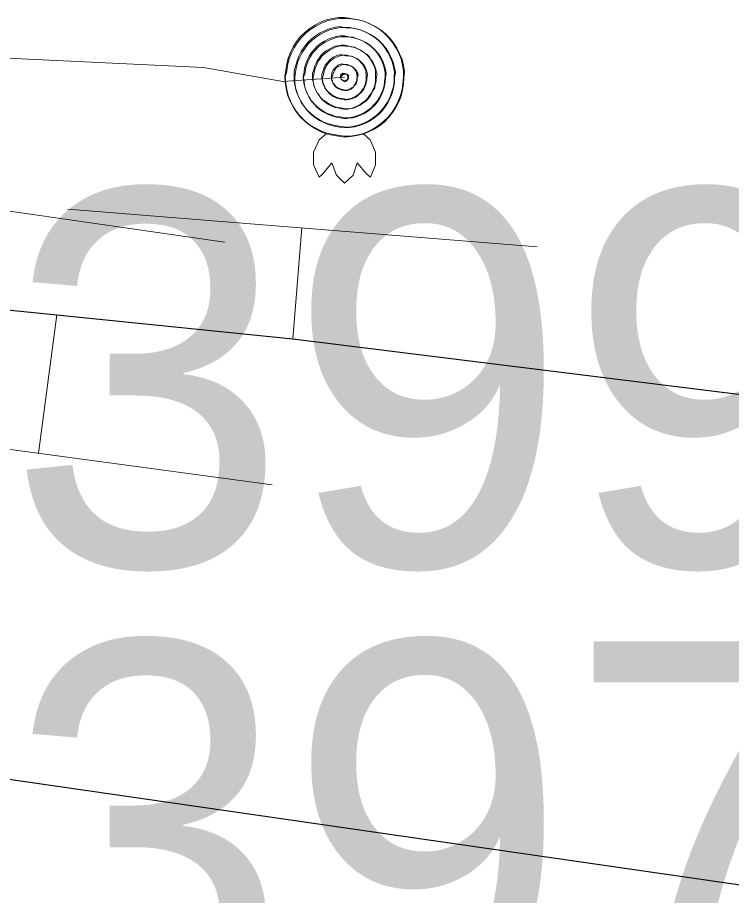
# Model space of a CAD drawing. Extents: x -809028 to -807737, y -990545 to -989489.
# Drawn here: x -808693.754 to -808692.237, y -989998.089 to -989996.223 of the extents above; entities that cross this region are included whole.
import ezdxf

# ---------------------------------------------------------------- set-up
doc = ezdxf.new("R2010")
doc.units = 0
doc.header["$LTSCALE"] = 0.32
for name, color, linetype, lineweight in [('14', 7, 'Continuous', 25), ('17', 7, 'Continuous', 25), ('34', 7, 'Continuous', 13), ('9', 7, 'Continuous', 13)]:
    doc.layers.add(name, color=color, linetype=linetype, lineweight=lineweight)

msp = doc.modelspace()

# ---------------------------------------------------------------- linework, layer by layer
at = {"layer": '14', "lineweight": 13}
for p, q in [((-808693.169, -989996.906), (-808693.15, -989996.67)), ((-808693.67, -989996.855), (-808693.709, -989997.149))]:
    msp.add_line(p, q, dxfattribs=at)
at = {"layer": '14'}
msp.add_line((-808695.789, -989997.55), (-808666.999, -990001.71), dxfattribs=at)
at = {"layer": '14', "lineweight": 13}
msp.add_lwpolyline([(-808693.999, -989996.299), (-808693.359, -989996.329), (-808693.19, -989996.359), (-808693.059, -989996.35)], dxfattribs=at)
at = {"layer": '17'}
msp.add_lwpolyline([(-808694.1, -989996.799), (-808693.84, -989996.838), (-808693.67, -989996.855), (-808693.169, -989996.906), (-808674.318, -989999.243), (-808671.192, -989999.618), (-808655.3, -990001.572), (-808630.859, -990004.578), (-808627.827, -990005.523)], dxfattribs=at)
at = {"layer": '34'}
for p, q in [((-808694.303, -989996.558), (-808693.314, -989996.7)), ((-808693.647, -989996.63), (-808692.65, -989996.71)), ((-808694.204, -989997.082), (-808693.213, -989997.216))]:
    msp.add_line(p, q, dxfattribs=at)
at = {"layer": '9'}
for points in [[(-808693.059, -989996.223), (-808693.072, -989996.223), (-808693.085, -989996.225), (-808693.098, -989996.228), (-808693.11, -989996.233), (-808693.122, -989996.239), (-808693.133, -989996.246), (-808693.143, -989996.254), (-808693.153, -989996.264), (-808693.161, -989996.274), (-808693.168, -989996.285), (-808693.174, -989996.297), (-808693.179, -989996.309), (-808693.182, -989996.322), (-808693.184, -989996.335), (-808693.186, -989996.348), (-808693.185, -989996.361), (-808693.183, -989996.374), (-808693.18, -989996.387), (-808693.175, -989996.399), (-808693.169, -989996.411), (-808693.162, -989996.422), (-808693.154, -989996.432), (-808693.144, -989996.442), (-808693.134, -989996.45), (-808693.123, -989996.457), (-808693.111, -989996.463), (-808693.099, -989996.468), (-808693.086, -989996.471), (-808693.073, -989996.473), (-808693.06, -989996.475), (-808693.047, -989996.475), (-808693.034, -989996.473), (-808693.021, -989996.47), (-808693.009, -989996.465), (-808692.997, -989996.459), (-808692.986, -989996.452), (-808692.976, -989996.444), (-808692.966, -989996.434), (-808692.958, -989996.424), (-808692.951, -989996.413), (-808692.945, -989996.401), (-808692.94, -989996.389), (-808692.937, -989996.376), (-808692.935, -989996.363), (-808692.934, -989996.35), (-808692.934, -989996.337), (-808692.936, -989996.324), (-808692.939, -989996.311), (-808692.944, -989996.299), (-808692.95, -989996.287), (-808692.957, -989996.276), (-808692.965, -989996.266), (-808692.975, -989996.256), (-808692.985, -989996.248), (-808692.996, -989996.241), (-808693.008, -989996.235), (-808693.02, -989996.23), (-808693.033, -989996.227), (-808693.046, -989996.225)], [(-808693.059, -989996.477), (-808693.046, -989996.476), (-808693.033, -989996.474), (-808693.02, -989996.471), (-808693.008, -989996.466), (-808692.996, -989996.46), (-808692.985, -989996.453), (-808692.975, -989996.445), (-808692.965, -989996.435), (-808692.957, -989996.425), (-808692.95, -989996.414), (-808692.944, -989996.402), (-808692.939, -989996.39), (-808692.936, -989996.377), (-808692.934, -989996.364), (-808692.933, -989996.351), (-808692.932, -989996.338), (-808692.934, -989996.325), (-808692.937, -989996.312), (-808692.942, -989996.3), (-808692.948, -989996.288), (-808692.955, -989996.277), (-808692.963, -989996.267), (-808692.973, -989996.257), (-808692.983, -989996.249), (-808692.994, -989996.242), (-808693.006, -989996.236), (-808693.018, -989996.231), (-808693.031, -989996.228), (-808693.044, -989996.226), (-808693.057, -989996.225), (-808693.07, -989996.225), (-808693.083, -989996.227), (-808693.096, -989996.23), (-808693.108, -989996.235), (-808693.12, -989996.241), (-808693.131, -989996.248), (-808693.141, -989996.256), (-808693.151, -989996.266), (-808693.159, -989996.276), (-808693.166, -989996.287), (-808693.172, -989996.299), (-808693.177, -989996.311), (-808693.18, -989996.324), (-808693.182, -989996.337), (-808693.185, -989996.35), (-808693.184, -989996.363), (-808693.182, -989996.376), (-808693.179, -989996.389), (-808693.174, -989996.401), (-808693.168, -989996.413), (-808693.161, -989996.424), (-808693.153, -989996.434), (-808693.143, -989996.444), (-808693.133, -989996.452), (-808693.122, -989996.459), (-808693.11, -989996.465), (-808693.098, -989996.47), (-808693.085, -989996.473), (-808693.072, -989996.475)], [(-808693.059, -989996.244), (-808693.07, -989996.242), (-808693.081, -989996.244), (-808693.092, -989996.247), (-808693.102, -989996.251), (-808693.112, -989996.256), (-808693.121, -989996.262), (-808693.13, -989996.269), (-808693.138, -989996.277), (-808693.145, -989996.286), (-808693.151, -989996.295), (-808693.156, -989996.305), (-808693.16, -989996.315), (-808693.163, -989996.326), (-808693.166, -989996.337), (-808693.166, -989996.348), (-808693.166, -989996.359), (-808693.164, -989996.37), (-808693.161, -989996.381), (-808693.157, -989996.391), (-808693.152, -989996.401), (-808693.146, -989996.41), (-808693.139, -989996.419), (-808693.131, -989996.427), (-808693.122, -989996.434), (-808693.113, -989996.44), (-808693.103, -989996.445), (-808693.093, -989996.449), (-808693.082, -989996.452), (-808693.071, -989996.454), (-808693.06, -989996.455), (-808693.049, -989996.456), (-808693.038, -989996.454), (-808693.027, -989996.451), (-808693.017, -989996.447), (-808693.007, -989996.442), (-808692.998, -989996.436), (-808692.989, -989996.429), (-808692.981, -989996.421), (-808692.974, -989996.412), (-808692.968, -989996.403), (-808692.963, -989996.393), (-808692.959, -989996.383), (-808692.956, -989996.372), (-808692.954, -989996.361), (-808692.954, -989996.35), (-808692.953, -989996.339), (-808692.955, -989996.328), (-808692.958, -989996.317), (-808692.962, -989996.307), (-808692.967, -989996.297), (-808692.973, -989996.288), (-808692.98, -989996.279), (-808692.988, -989996.271), (-808692.997, -989996.264), (-808693.006, -989996.258), (-808693.016, -989996.253), (-808693.026, -989996.249), (-808693.037, -989996.246), (-808693.048, -989996.244)], [(-808693.059, -989996.457), (-808693.048, -989996.457), (-808693.037, -989996.455), (-808693.026, -989996.452), (-808693.016, -989996.448), (-808693.006, -989996.443), (-808692.997, -989996.437), (-808692.988, -989996.43), (-808692.98, -989996.422), (-808692.973, -989996.413), (-808692.967, -989996.404), (-808692.962, -989996.394), (-808692.958, -989996.384), (-808692.955, -989996.373), (-808692.953, -989996.362), (-808692.953, -989996.351), (-808692.951, -989996.34), (-808692.953, -989996.329), (-808692.956, -989996.318), (-808692.96, -989996.308), (-808692.965, -989996.298), (-808692.971, -989996.289), (-808692.978, -989996.28), (-808692.986, -989996.272), (-808692.995, -989996.265), (-808693.004, -989996.259), (-808693.014, -989996.254), (-808693.024, -989996.25), (-808693.035, -989996.247), (-808693.046, -989996.245), (-808693.057, -989996.245), (-808693.068, -989996.244), (-808693.079, -989996.246), (-808693.09, -989996.249), (-808693.1, -989996.253), (-808693.11, -989996.258), (-808693.119, -989996.264), (-808693.128, -989996.271), (-808693.136, -989996.279), (-808693.143, -989996.288), (-808693.149, -989996.297), (-808693.154, -989996.307), (-808693.158, -989996.317), (-808693.161, -989996.328), (-808693.163, -989996.339), (-808693.165, -989996.35), (-808693.165, -989996.361), (-808693.163, -989996.372), (-808693.16, -989996.383), (-808693.156, -989996.393), (-808693.151, -989996.403), (-808693.145, -989996.412), (-808693.138, -989996.421), (-808693.13, -989996.429), (-808693.121, -989996.436), (-808693.112, -989996.442), (-808693.102, -989996.447), (-808693.092, -989996.451), (-808693.081, -989996.454), (-808693.07, -989996.456)], [(-808693.059, -989996.262), (-808693.068, -989996.262), (-808693.077, -989996.263), (-808693.086, -989996.266), (-808693.094, -989996.269), (-808693.102, -989996.273), (-808693.11, -989996.278), (-808693.117, -989996.284), (-808693.123, -989996.29), (-808693.129, -989996.297), (-808693.134, -989996.305), (-808693.138, -989996.313), (-808693.141, -989996.321), (-808693.144, -989996.33), (-808693.145, -989996.339), (-808693.147, -989996.348), (-808693.146, -989996.357), (-808693.145, -989996.366), (-808693.142, -989996.375), (-808693.139, -989996.383), (-808693.135, -989996.391), (-808693.13, -989996.399), (-808693.124, -989996.406), (-808693.118, -989996.412), (-808693.111, -989996.418), (-808693.103, -989996.423), (-808693.095, -989996.427), (-808693.087, -989996.43), (-808693.078, -989996.433), (-808693.069, -989996.434), (-808693.06, -989996.436), (-808693.051, -989996.436), (-808693.042, -989996.435), (-808693.033, -989996.432), (-808693.025, -989996.429), (-808693.017, -989996.425), (-808693.009, -989996.42), (-808693.002, -989996.414), (-808692.996, -989996.408), (-808692.99, -989996.401), (-808692.985, -989996.393), (-808692.981, -989996.385), (-808692.978, -989996.377), (-808692.975, -989996.368), (-808692.974, -989996.359), (-808692.973, -989996.35), (-808692.973, -989996.341), (-808692.974, -989996.332), (-808692.977, -989996.323), (-808692.98, -989996.315), (-808692.984, -989996.307), (-808692.989, -989996.299), (-808692.995, -989996.292), (-808693.001, -989996.286), (-808693.008, -989996.28), (-808693.016, -989996.275), (-808693.024, -989996.271), (-808693.032, -989996.268), (-808693.041, -989996.265), (-808693.05, -989996.264)], [(-808693.059, -989996.438), (-808693.05, -989996.437), (-808693.041, -989996.436), (-808693.032, -989996.433), (-808693.024, -989996.43), (-808693.016, -989996.426), (-808693.008, -989996.421), (-808693.001, -989996.415), (-808692.995, -989996.409), (-808692.989, -989996.402), (-808692.984, -989996.394), (-808692.98, -989996.386), (-808692.977, -989996.378), (-808692.974, -989996.369), (-808692.973, -989996.36), (-808692.972, -989996.351), (-808692.971, -989996.342), (-808692.972, -989996.333), (-808692.975, -989996.324), (-808692.978, -989996.316), (-808692.982, -989996.308), (-808692.987, -989996.3), (-808692.993, -989996.293), (-808692.999, -989996.287), (-808693.006, -989996.281), (-808693.014, -989996.276), (-808693.022, -989996.272), (-808693.03, -989996.269), (-808693.039, -989996.266), (-808693.048, -989996.265), (-808693.057, -989996.264), (-808693.066, -989996.264), (-808693.075, -989996.265), (-808693.084, -989996.268), (-808693.092, -989996.271), (-808693.1, -989996.275), (-808693.108, -989996.28), (-808693.115, -989996.286), (-808693.121, -989996.292), (-808693.127, -989996.299), (-808693.132, -989996.307), (-808693.136, -989996.315), (-808693.139, -989996.323), (-808693.142, -989996.332), (-808693.143, -989996.341), (-808693.146, -989996.35), (-808693.145, -989996.359), (-808693.144, -989996.368), (-808693.141, -989996.377), (-808693.138, -989996.385), (-808693.134, -989996.393), (-808693.129, -989996.401), (-808693.123, -989996.408), (-808693.117, -989996.414), (-808693.11, -989996.42), (-808693.102, -989996.425), (-808693.094, -989996.429), (-808693.086, -989996.432), (-808693.077, -989996.435), (-808693.068, -989996.436)], [(-808693.059, -989996.282), (-808693.066, -989996.282), (-808693.073, -989996.283), (-808693.08, -989996.284), (-808693.086, -989996.287), (-808693.092, -989996.29), (-808693.098, -989996.294), (-808693.104, -989996.298), (-808693.109, -989996.303), (-808693.113, -989996.309), (-808693.117, -989996.315), (-808693.12, -989996.321), (-808693.123, -989996.327), (-808693.124, -989996.334), (-808693.127, -989996.341), (-808693.127, -989996.348), (-808693.127, -989996.355), (-808693.125, -989996.362), (-808693.124, -989996.369), (-808693.121, -989996.375), (-808693.118, -989996.382), (-808693.114, -989996.387), (-808693.11, -989996.393), (-808693.105, -989996.398), (-808693.099, -989996.402), (-808693.093, -989996.406), (-808693.087, -989996.409), (-808693.081, -989996.412), (-808693.074, -989996.414), (-808693.067, -989996.415), (-808693.06, -989996.416), (-808693.053, -989996.417), (-808693.046, -989996.416), (-808693.039, -989996.414), (-808693.033, -989996.411), (-808693.026, -989996.408), (-808693.021, -989996.404), (-808693.015, -989996.4), (-808693.01, -989996.395), (-808693.006, -989996.389), (-808693.002, -989996.384), (-808692.999, -989996.377), (-808692.996, -989996.371), (-808692.994, -989996.364), (-808692.993, -989996.357), (-808692.993, -989996.35), (-808692.993, -989996.343), (-808692.993, -989996.336), (-808692.995, -989996.329), (-808692.998, -989996.323), (-808693.001, -989996.317), (-808693.005, -989996.311), (-808693.009, -989996.305), (-808693.014, -989996.3), (-808693.02, -989996.296), (-808693.025, -989996.292), (-808693.032, -989996.289), (-808693.038, -989996.286), (-808693.045, -989996.285), (-808693.052, -989996.283)], [(-808693.059, -989996.418), (-808693.052, -989996.418), (-808693.045, -989996.416), (-808693.038, -989996.415), (-808693.032, -989996.412), (-808693.026, -989996.409), (-808693.02, -989996.405), (-808693.014, -989996.401), (-808693.009, -989996.396), (-808693.005, -989996.39), (-808693.001, -989996.384), (-808692.998, -989996.378), (-808692.995, -989996.372), (-808692.994, -989996.365), (-808692.992, -989996.358), (-808692.992, -989996.351), (-808692.99, -989996.344), (-808692.992, -989996.337), (-808692.993, -989996.33), (-808692.996, -989996.324), (-808692.999, -989996.317), (-808693.003, -989996.312), (-808693.007, -989996.306), (-808693.012, -989996.301), (-808693.018, -989996.297), (-808693.024, -989996.293), (-808693.03, -989996.29), (-808693.036, -989996.287), (-808693.043, -989996.285), (-808693.05, -989996.284), (-808693.057, -989996.284), (-808693.064, -989996.283), (-808693.071, -989996.284), (-808693.078, -989996.286), (-808693.084, -989996.289), (-808693.091, -989996.292), (-808693.096, -989996.296), (-808693.102, -989996.3), (-808693.107, -989996.305), (-808693.111, -989996.311), (-808693.115, -989996.316), (-808693.118, -989996.323), (-808693.121, -989996.329), (-808693.123, -989996.336), (-808693.124, -989996.343), (-808693.126, -989996.35), (-808693.126, -989996.357), (-808693.125, -989996.364), (-808693.123, -989996.371), (-808693.12, -989996.377), (-808693.117, -989996.383), (-808693.113, -989996.389), (-808693.109, -989996.395), (-808693.104, -989996.4), (-808693.098, -989996.404), (-808693.093, -989996.408), (-808693.086, -989996.411), (-808693.08, -989996.414), (-808693.073, -989996.415), (-808693.066, -989996.417)], [(-808693.059, -989996.303), (-808693.064, -989996.302), (-808693.069, -989996.302), (-808693.074, -989996.303), (-808693.078, -989996.305), (-808693.083, -989996.307), (-808693.087, -989996.31), (-808693.09, -989996.313), (-808693.094, -989996.317), (-808693.097, -989996.32), (-808693.1, -989996.324), (-808693.102, -989996.329), (-808693.104, -989996.333), (-808693.105, -989996.338), (-808693.107, -989996.343), (-808693.107, -989996.348), (-808693.107, -989996.353), (-808693.106, -989996.358), (-808693.105, -989996.363), (-808693.103, -989996.367), (-808693.101, -989996.372), (-808693.098, -989996.376), (-808693.095, -989996.38), (-808693.091, -989996.383), (-808693.088, -989996.386), (-808693.084, -989996.389), (-808693.079, -989996.391), (-808693.075, -989996.393), (-808693.07, -989996.394), (-808693.065, -989996.395), (-808693.06, -989996.396), (-808693.055, -989996.397), (-808693.05, -989996.396), (-808693.045, -989996.395), (-808693.041, -989996.393), (-808693.036, -989996.391), (-808693.032, -989996.388), (-808693.028, -989996.385), (-808693.025, -989996.382), (-808693.022, -989996.378), (-808693.019, -989996.374), (-808693.017, -989996.369), (-808693.015, -989996.365), (-808693.014, -989996.36), (-808693.013, -989996.355), (-808693.013, -989996.35), (-808693.013, -989996.345), (-808693.014, -989996.34), (-808693.014, -989996.335), (-808693.016, -989996.331), (-808693.018, -989996.326), (-808693.021, -989996.322), (-808693.024, -989996.319), (-808693.027, -989996.315), (-808693.031, -989996.312), (-808693.035, -989996.309), (-808693.04, -989996.307), (-808693.044, -989996.305), (-808693.049, -989996.304), (-808693.054, -989996.303)], [(-808693.059, -989996.398), (-808693.054, -989996.398), (-808693.049, -989996.397), (-808693.044, -989996.396), (-808693.04, -989996.394), (-808693.035, -989996.392), (-808693.031, -989996.389), (-808693.028, -989996.386), (-808693.024, -989996.382), (-808693.021, -989996.379), (-808693.018, -989996.375), (-808693.016, -989996.37), (-808693.014, -989996.366), (-808693.013, -989996.361), (-808693.012, -989996.356), (-808693.012, -989996.351), (-808693.01, -989996.346), (-808693.011, -989996.341), (-808693.012, -989996.336), (-808693.014, -989996.332), (-808693.016, -989996.327), (-808693.019, -989996.323), (-808693.022, -989996.319), (-808693.026, -989996.316), (-808693.029, -989996.313), (-808693.033, -989996.31), (-808693.038, -989996.308), (-808693.042, -989996.306), (-808693.047, -989996.305), (-808693.052, -989996.304), (-808693.057, -989996.304), (-808693.062, -989996.303), (-808693.067, -989996.304), (-808693.072, -989996.305), (-808693.076, -989996.307), (-808693.081, -989996.309), (-808693.085, -989996.312), (-808693.089, -989996.315), (-808693.092, -989996.318), (-808693.095, -989996.322), (-808693.098, -989996.326), (-808693.1, -989996.331), (-808693.102, -989996.335), (-808693.103, -989996.34), (-808693.104, -989996.345), (-808693.106, -989996.35), (-808693.106, -989996.355), (-808693.105, -989996.36), (-808693.104, -989996.365), (-808693.102, -989996.369), (-808693.1, -989996.374), (-808693.097, -989996.378), (-808693.094, -989996.381), (-808693.091, -989996.385), (-808693.087, -989996.388), (-808693.083, -989996.391), (-808693.078, -989996.393), (-808693.074, -989996.395), (-808693.069, -989996.396), (-808693.064, -989996.397)], [(-808693.059, -989996.323), (-808693.062, -989996.322), (-808693.065, -989996.321), (-808693.067, -989996.322), (-808693.07, -989996.323), (-808693.073, -989996.324), (-808693.075, -989996.326), (-808693.077, -989996.328), (-808693.079, -989996.33), (-808693.081, -989996.332), (-808693.083, -989996.334), (-808693.085, -989996.337), (-808693.086, -989996.34), (-808693.086, -989996.342), (-808693.087, -989996.345), (-808693.087, -989996.348), (-808693.087, -989996.351), (-808693.087, -989996.354), (-808693.086, -989996.357), (-808693.085, -989996.359), (-808693.084, -989996.362), (-808693.082, -989996.364), (-808693.08, -989996.367), (-808693.078, -989996.369), (-808693.076, -989996.37), (-808693.074, -989996.372), (-808693.071, -989996.373), (-808693.068, -989996.375), (-808693.066, -989996.375), (-808693.063, -989996.376), (-808693.06, -989996.377), (-808693.057, -989996.377), (-808693.054, -989996.377), (-808693.051, -989996.376), (-808693.049, -989996.375), (-808693.046, -989996.374), (-808693.044, -989996.372), (-808693.041, -989996.371), (-808693.039, -989996.369), (-808693.038, -989996.366), (-808693.036, -989996.364), (-808693.035, -989996.361), (-808693.034, -989996.359), (-808693.033, -989996.356), (-808693.033, -989996.353), (-808693.032, -989996.35), (-808693.033, -989996.347), (-808693.032, -989996.344), (-808693.034, -989996.342), (-808693.034, -989996.339), (-808693.035, -989996.336), (-808693.037, -989996.334), (-808693.038, -989996.332), (-808693.04, -989996.33), (-808693.043, -989996.328), (-808693.045, -989996.326), (-808693.048, -989996.325), (-808693.05, -989996.324), (-808693.053, -989996.323), (-808693.056, -989996.323)], [(-808693.059, -989996.378), (-808693.056, -989996.378), (-808693.053, -989996.378), (-808693.051, -989996.377), (-808693.048, -989996.376), (-808693.045, -989996.375), (-808693.043, -989996.373), (-808693.041, -989996.371), (-808693.039, -989996.369), (-808693.037, -989996.367), (-808693.035, -989996.365), (-808693.034, -989996.362), (-808693.033, -989996.359), (-808693.032, -989996.357), (-808693.032, -989996.354), (-808693.032, -989996.351), (-808693.031, -989996.348), (-808693.03, -989996.345), (-808693.031, -989996.342), (-808693.032, -989996.34), (-808693.033, -989996.337), (-808693.035, -989996.335), (-808693.037, -989996.332), (-808693.039, -989996.33), (-808693.041, -989996.329), (-808693.043, -989996.327), (-808693.046, -989996.326), (-808693.049, -989996.325), (-808693.051, -989996.324), (-808693.054, -989996.324), (-808693.057, -989996.323), (-808693.06, -989996.323), (-808693.063, -989996.323), (-808693.066, -989996.324), (-808693.068, -989996.325), (-808693.071, -989996.326), (-808693.073, -989996.328), (-808693.076, -989996.329), (-808693.078, -989996.331), (-808693.079, -989996.334), (-808693.081, -989996.336), (-808693.082, -989996.339), (-808693.083, -989996.341), (-808693.084, -989996.344), (-808693.084, -989996.347), (-808693.087, -989996.35), (-808693.086, -989996.353), (-808693.086, -989996.356), (-808693.085, -989996.358), (-808693.084, -989996.361), (-808693.083, -989996.364), (-808693.081, -989996.366), (-808693.08, -989996.368), (-808693.078, -989996.37), (-808693.075, -989996.372), (-808693.073, -989996.374), (-808693.07, -989996.375), (-808693.068, -989996.376), (-808693.065, -989996.377), (-808693.062, -989996.377)], [(-808693.059, -989996.342), (-808693.061, -989996.341), (-808693.061, -989996.341), (-808693.061, -989996.342), (-808693.063, -989996.342), (-808693.064, -989996.341), (-808693.064, -989996.343), (-808693.064, -989996.343), (-808693.066, -989996.343), (-808693.066, -989996.343), (-808693.067, -989996.344), (-808693.067, -989996.346), (-808693.067, -989996.346), (-808693.068, -989996.346), (-808693.068, -989996.348), (-808693.068, -989996.348), (-808693.068, -989996.349), (-808693.068, -989996.35), (-808693.067, -989996.35), (-808693.067, -989996.351), (-808693.067, -989996.353), (-808693.066, -989996.353), (-808693.066, -989996.353), (-808693.065, -989996.354), (-808693.065, -989996.354), (-808693.064, -989996.356), (-808693.063, -989996.356), (-808693.062, -989996.357), (-808693.062, -989996.357), (-808693.061, -989996.357), (-808693.06, -989996.357), (-808693.059, -989996.358), (-808693.058, -989996.358), (-808693.058, -989996.358), (-808693.057, -989996.357), (-808693.056, -989996.357), (-808693.055, -989996.356), (-808693.055, -989996.356), (-808693.054, -989996.355), (-808693.054, -989996.355), (-808693.053, -989996.354), (-808693.053, -989996.353), (-808693.052, -989996.352), (-808693.052, -989996.352), (-808693.052, -989996.351), (-808693.052, -989996.35), (-808693.052, -989996.349), (-808693.052, -989996.348), (-808693.052, -989996.348), (-808693.053, -989996.347), (-808693.052, -989996.346), (-808693.054, -989996.345), (-808693.054, -989996.345), (-808693.054, -989996.344), (-808693.054, -989996.344), (-808693.056, -989996.343), (-808693.057, -989996.343), (-808693.058, -989996.343), (-808693.058, -989996.342), (-808693.059, -989996.342)], [(-808693.059, -989996.359), (-808693.058, -989996.359), (-808693.057, -989996.359), (-808693.057, -989996.358), (-808693.056, -989996.358), (-808693.055, -989996.358), (-808693.054, -989996.357), (-808693.054, -989996.357), (-808693.053, -989996.356), (-808693.053, -989996.356), (-808693.052, -989996.355), (-808693.052, -989996.354), (-808693.052, -989996.353), (-808693.051, -989996.353), (-808693.051, -989996.352), (-808693.051, -989996.351), (-808693.051, -989996.35), (-808693.051, -989996.349), (-808693.052, -989996.349), (-808693.051, -989996.348), (-808693.05, -989996.347), (-808693.051, -989996.346), (-808693.051, -989996.346), (-808693.052, -989996.345), (-808693.052, -989996.345), (-808693.053, -989996.344), (-808693.054, -989996.344), (-808693.055, -989996.343), (-808693.055, -989996.343), (-808693.056, -989996.343), (-808693.057, -989996.343), (-808693.058, -989996.343), (-808693.059, -989996.343), (-808693.059, -989996.343), (-808693.06, -989996.343), (-808693.061, -989996.343), (-808693.062, -989996.344), (-808693.062, -989996.344), (-808693.063, -989996.345), (-808693.063, -989996.345), (-808693.064, -989996.346), (-808693.065, -989996.347), (-808693.066, -989996.348), (-808693.066, -989996.348), (-808693.067, -989996.349), (-808693.067, -989996.35), (-808693.067, -989996.351), (-808693.067, -989996.352), (-808693.067, -989996.352), (-808693.066, -989996.353), (-808693.066, -989996.354), (-808693.065, -989996.355), (-808693.065, -989996.355), (-808693.064, -989996.356), (-808693.064, -989996.356), (-808693.063, -989996.357), (-808693.062, -989996.357), (-808693.061, -989996.357), (-808693.061, -989996.358), (-808693.06, -989996.358)]]:
    msp.add_lwpolyline(points, close=True, dxfattribs=at)
for points in [[(-808693.113, -989996.562), (-808693.125, -989996.536), (-808693.125, -989996.509), (-808693.113, -989996.483), (-808693.098, -989996.47)], [(-808693.004, -989996.562), (-808692.993, -989996.536), (-808692.993, -989996.509), (-808693.005, -989996.483), (-808693.019, -989996.47)], [(-808693.086, -989996.532), (-808693.106, -989996.556), (-808693.113, -989996.562)], [(-808693.086, -989996.532), (-808693.076, -989996.558), (-808693.059, -989996.575)], [(-808693.032, -989996.532), (-808693.041, -989996.558), (-808693.059, -989996.575)], [(-808693.032, -989996.532), (-808693.012, -989996.556), (-808693.004, -989996.562)]]:
    msp.add_lwpolyline(points, dxfattribs=at)

# ---------------------------------------------------------------- texts
at = {"layer": '14'}
for s, p in [('399,21', (-808693.775, -989997.389)), ('397,02', (-808693.775, -989998.349))]:
    msp.add_text(s, height=0.8, dxfattribs=at).set_placement(p)

doc.saveas('drawing.dxf')
